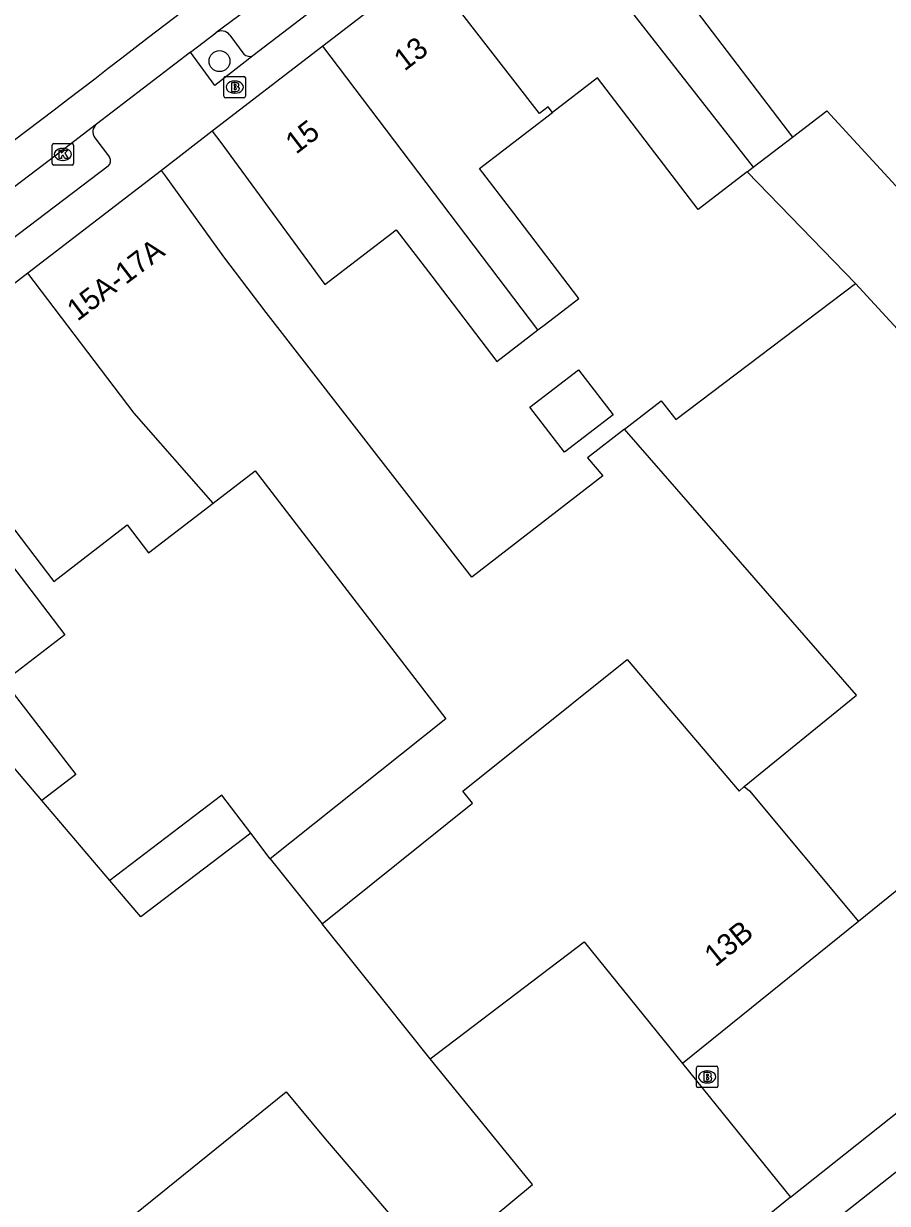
# Model space of a CAD drawing. Extents: x 159503 to 160347, y 382525 to 383272.
# Drawn here: x 159900.5 to 159940.8, y 383175.2 to 383230.2 of the extents above; entities that cross this region are included whole.
import ezdxf

# ---------------------------------------------------------------- set-up
doc = ezdxf.new("R2010")
doc.units = 0
for name, color, linetype in [('IMGEO_Boom', 7, 'Continuous'), ('IMGEO_Brandkraan', 7, 'Continuous'), ('IMGEO_Groenvoorziening', 7, 'Continuous'), ('IMGEO_Hek', 7, 'Continuous'), ('IMGEO_Kolk', 7, 'Continuous'), ('IMGEO_Pand', 7, 'Continuous'), ('IMGEO_Pand_nummerreeks', 7, 'Continuous'), ('IMGEO_Parkeervlak_open', 7, 'Continuous'), ('IMGEO_Rijbaan_lokaal_gesloten', 7, 'Continuous'), ('IMGEO_Rijbaan_lokaal_open', 7, 'Continuous'), ('IMGEO_Voetpad_open', 7, 'Continuous')]:
    doc.layers.add(name, color=color, linetype=linetype)

msp = doc.modelspace()

# ---------------------------------------------------------------- linework, layer by layer
at = {"layer": 'IMGEO_Boom'}
msp.add_circle((159909.63, 383228.437), 0.489, dxfattribs=at)
at = {"layer": 'IMGEO_Brandkraan'}
for p, q in [((159909.839, 383226.801), (159909.839, 383227.653)), ((159909.914, 383227.727), (159910.766, 383227.727)), ((159910.327, 383227.507), (159910.352, 383227.507)), ((159910.84, 383227.653), (159910.84, 383226.801)), ((159910.35, 383226.947), (159910.325, 383226.947)), ((159910.766, 383226.727), (159909.914, 383226.727)), ((159931.861, 383180.705), (159931.861, 383181.557)), ((159931.936, 383181.631), (159932.788, 383181.631)), ((159932.349, 383181.411), (159932.374, 383181.411)), ((159932.862, 383181.557), (159932.862, 383180.705)), ((159932.372, 383180.851), (159932.347, 383180.851)), ((159932.788, 383180.631), (159931.936, 383180.631))]:
    msp.add_line(p, q, dxfattribs=at)
for points in [[(159909.839, 383226.801), (159909.839, 383227.653)], [(159909.914, 383227.727), (159910.766, 383227.727)], [(159910.187, 383227.427), (159910.187, 383227.027), (159910.4, 383227.027)], [(159910.418, 383227.427), (159910.187, 383227.427)], [(159910.84, 383227.653), (159910.84, 383226.801)], [(159910.366, 383227.346), (159910.312, 383227.346), (159910.312, 383227.27)], [(159910.312, 383227.27), (159910.365, 383227.27)], [(159910.374, 383227.194), (159910.312, 383227.194), (159910.312, 383227.113)], [(159910.312, 383227.113), (159910.374, 383227.113)], [(159910.766, 383226.727), (159909.914, 383226.727)], [(159931.861, 383180.705), (159931.861, 383181.557)], [(159931.936, 383181.631), (159932.788, 383181.631)], [(159932.209, 383181.331), (159932.209, 383180.931), (159932.422, 383180.931)], [(159932.44, 383181.331), (159932.209, 383181.331)], [(159932.388, 383181.25), (159932.334, 383181.25), (159932.334, 383181.174)], [(159932.862, 383181.557), (159932.862, 383180.705)], [(159932.334, 383181.174), (159932.387, 383181.174)], [(159932.396, 383181.098), (159932.334, 383181.098), (159932.334, 383181.017)], [(159932.334, 383181.017), (159932.396, 383181.017)], [(159932.788, 383180.631), (159931.936, 383180.631)]]:
    msp.add_lwpolyline(points, dxfattribs=at)
for centre, radius, start, end in [((159909.916, 383227.651), 0.0765, 91.552, 178.448), ((159909.916, 383227.651), 0.0765, 91.552, 178.448), ((159910.422, 383227.282), 0.145, 59.4692, 91.5367), ((159910.447, 383227.329), 0.0922, 285.5137, 58.1501), ((159910.764, 383227.651), 0.0765, 1.552, 88.448), ((159910.764, 383227.651), 0.0765, 1.552, 88.448), ((159910.367, 383227.308), 0.0379, 267.8285, 90.9355), ((159910.375, 383227.153), 0.0404, 269.8759, 90.5077), ((159910.406, 383227.278), 0.251, 268.6676, 293.5347), ((159910.452, 383227.137), 0.105, 301.3115, 78.989), ((159909.916, 383226.803), 0.0765, 181.552, 268.448), ((159909.916, 383226.803), 0.0765, 181.552, 268.448), ((159910.764, 383226.803), 0.0765, 271.552, 358.448), ((159910.764, 383226.803), 0.0765, 271.552, 358.448), ((159931.938, 383181.555), 0.0765, 91.552, 178.448), ((159931.938, 383181.555), 0.0765, 91.552, 178.448), ((159932.389, 383181.212), 0.0379, 267.8285, 90.9355), ((159932.444, 383181.186), 0.145, 59.4692, 91.5367), ((159932.469, 383181.233), 0.0922, 285.5137, 58.1501), ((159932.786, 383181.555), 0.0765, 1.552, 88.448), ((159932.786, 383181.555), 0.0765, 1.552, 88.448), ((159931.938, 383180.707), 0.0765, 181.552, 268.448), ((159931.938, 383180.707), 0.0765, 181.552, 268.448), ((159932.397, 383181.057), 0.0404, 269.8759, 90.5077), ((159932.428, 383181.182), 0.251, 268.6676, 293.5347), ((159932.474, 383181.041), 0.105, 301.3115, 78.989), ((159932.786, 383180.707), 0.0765, 271.552, 358.448), ((159932.786, 383180.707), 0.0765, 271.552, 358.448)]:
    msp.add_arc(centre, radius, start, end, dxfattribs=at)
for centre, major_axis, ratio, start_param, end_param in [((159910.326, 383227.227), (-0.387, 0.002), 0.722429, 4.712389, 7.853982), ((159910.351, 383227.227), (-0.39, 0.002), 0.717154, 1.570796, 4.712389), ((159932.348, 383181.131), (-0.387, 0.002), 0.722429, 4.712389, 7.853982), ((159932.373, 383181.131), (-0.39, 0.002), 0.717154, 1.570796, 4.712389)]:
    msp.add_ellipse(centre, major_axis=major_axis, ratio=ratio, start_param=start_param, end_param=end_param, dxfattribs=at)
at = {"layer": 'IMGEO_Groenvoorziening'}
msp.add_lwpolyline([(159956.778, 383188.913), (159949.331, 383183.139), (159934.517, 383171.448), (159934.377, 383171.612), (159925.59, 383164.881)], dxfattribs=at)
at = {"layer": 'IMGEO_Hek'}
msp.add_lwpolyline([(159931.218, 383181.749), (159936.24, 383175.536)], dxfattribs=at)
at = {"layer": 'IMGEO_Kolk'}
for p, q in [((159901.828, 383223.67), (159901.828, 383224.522)), ((159901.903, 383224.596), (159902.755, 383224.596)), ((159902.316, 383224.376), (159902.341, 383224.376)), ((159902.829, 383224.522), (159902.829, 383223.67)), ((159902.755, 383223.596), (159901.903, 383223.596)), ((159902.339, 383223.816), (159902.314, 383223.816))]:
    msp.add_line(p, q, dxfattribs=at)
for points in [[(159901.828, 383223.67), (159901.828, 383224.522)], [(159901.903, 383224.596), (159902.755, 383224.596)], [(159902.149, 383224.296), (159902.272, 383224.296), (159902.272, 383224.145), (159902.402, 383224.296), (159902.566, 383224.296), (159902.42, 383224.145), (159902.573, 383223.896), (159902.421, 383223.896), (159902.336, 383224.06), (159902.272, 383223.993), (159902.272, 383223.896), (159902.149, 383223.896), (159902.149, 383224.296)], [(159902.829, 383224.522), (159902.829, 383223.67)], [(159902.755, 383223.596), (159901.903, 383223.596)]]:
    msp.add_lwpolyline(points, dxfattribs=at)
for centre, start, end in [((159901.905, 383224.52), 91.552, 178.448), ((159901.905, 383224.52), 91.552, 178.448), ((159902.753, 383224.52), 1.552, 88.448), ((159902.753, 383224.52), 1.552, 88.448), ((159901.905, 383223.672), 181.552, 268.448), ((159901.905, 383223.672), 181.552, 268.448), ((159902.753, 383223.672), 271.552, 358.448), ((159902.753, 383223.672), 271.552, 358.448)]:
    msp.add_arc(centre, 0.0765, start, end, dxfattribs=at)
for centre, major_axis, ratio, start_param, end_param in [((159902.315, 383224.096), (-0.387, 0.002), 0.722429, 4.712389, 7.853982), ((159902.34, 383224.096), (-0.39, 0.002), 0.717154, 1.570796, 4.712389)]:
    msp.add_ellipse(centre, major_axis=major_axis, ratio=ratio, start_param=start_param, end_param=end_param, dxfattribs=at)
at = {"layer": 'IMGEO_Pand'}
for points in [[(159924.217, 383236.662), (159925.965, 383234.418), (159934.508, 383223.496)], [(159934.801, 383233.463), (159934.683, 383233.372), (159931.641, 383231.042), (159936.344, 383224.902)], [(159919.25, 383232.832), (159914.452, 383229.133)], [(159925.159, 383226.052), (159924.957, 383226.308), (159924.552, 383225.997), (159919.25, 383232.832)], [(159914.452, 383229.133), (159914.185, 383228.927), (159909.29, 383225.178)], [(159924.471, 383215.917), (159914.452, 383229.133)], [(159934.228, 383223.281), (159931.941, 383221.53), (159927.251, 383227.654), (159925.159, 383226.052)], [(159924.471, 383215.917), (159924.821, 383216.185), (159926.385, 383217.383), (159923.344, 383221.352), (159921.746, 383223.438), (159925.159, 383226.052)], [(159936.344, 383224.902), (159937.936, 383226.121), (159945.439, 383217.971)], [(159909.29, 383225.178), (159909.699, 383224.643), (159914.546, 383218.03), (159917.872, 383220.578), (159919.522, 383218.425), (159922.564, 383214.456), (159924.471, 383215.917)], [(159934.508, 383223.496), (159936.344, 383224.902)], [(159906.926, 383223.34), (159900.7, 383218.561)], [(159928.506, 383211.296), (159926.782, 383209.966), (159927.491, 383209.119), (159921.386, 383204.41), (159911.811, 383216.728), (159909.837, 383219.325), (159907.115, 383223.094), (159906.926, 383223.34)], [(159934.228, 383223.281), (159934.508, 383223.496)], [(159939.275, 383218.08), (159934.228, 383223.281)], [(159900.7, 383218.561), (159896.852, 383215.608), (159894.565, 383213.853), (159895.81, 383212.215)], [(159909.338, 383207.855), (159905.654, 383212.046), (159900.7, 383218.561)], [(159928.506, 383211.296), (159930.223, 383212.62), (159930.897, 383211.747), (159939.275, 383218.08)], [(159939.275, 383218.08), (159942.114, 383214.985)], [(159927.975, 383211.97), (159925.712, 383210.224), (159924.095, 383212.321), (159926.358, 383214.067), (159927.975, 383211.97)], [(159895.81, 383212.215), (159898.836, 383208.235), (159899.498, 383207.365), (159901.903, 383204.205), (159905.332, 383206.838), (159906.326, 383205.543), (159909.338, 383207.855)], [(159894.929, 383211.514), (159897.969, 383207.544), (159900.837, 383203.797), (159902.427, 383201.719), (159899.59, 383199.548), (159902.934, 383195.216), (159901.35, 383194.003)], [(159934.084, 383194.656), (159939.328, 383198.911), (159928.506, 383211.296)], [(159909.338, 383207.855), (159911.3, 383209.361), (159920.173, 383197.802), (159911.991, 383191.288)], [(159901.35, 383194.003), (159893.178, 383203.608)], [(159914.416, 383188.266), (159921.42, 383193.873), (159920.966, 383194.44), (159928.631, 383200.577), (159933.86, 383194.442), (159934.084, 383194.656)], [(159954.892, 383200.883), (159939.408, 383188.369)], [(159934.084, 383194.656), (159934.34, 383194.461), (159939.408, 383188.369)], [(159904.518, 383190.28), (159901.35, 383194.003)], [(159911.087, 383192.478), (159909.742, 383194.249), (159904.518, 383190.28)], [(159911.087, 383192.478), (159905.962, 383188.582), (159904.518, 383190.28)], [(159911.991, 383191.288), (159911.087, 383192.478)], [(159911.991, 383191.288), (159914.416, 383188.266)], [(159939.408, 383188.369), (159931.218, 383181.749)], [(159919.454, 383181.971), (159917.365, 383184.582), (159914.416, 383188.266)], [(159919.454, 383181.971), (159926.635, 383187.418), (159931.218, 383181.749)], [(159919.634, 383172.324), (159924.219, 383176.115), (159919.454, 383181.971)], [(159900.238, 383170.35), (159912.743, 383180.432), (159914.549, 383178.24), (159919.634, 383172.324)]]:
    msp.add_lwpolyline(points, dxfattribs=at)
at = {"layer": 'IMGEO_Parkeervlak_open'}
msp.add_lwpolyline([(159910.106, 383229.653), (159910.767, 383228.759)], dxfattribs=at)
for centre, radius, start, end in [((159909.727, 383229.375), 0.47, 36.2384, 125.4369), ((159911.032, 383229.049), 0.393, 227.6561, 293.1089)]:
    msp.add_arc(centre, radius, start, end, dxfattribs=at)
at = {"layer": 'IMGEO_Rijbaan_lokaal_gesloten'}
for points in [[(159906.328, 383229.559), (159913.257, 383234.839), (159922.547, 383241.953), (159934.232, 383250.883), (159950.623, 383263.397)], [(159934.028, 383248.514), (159911.61, 383231.36), (159909.455, 383229.758)], [(159908.278, 383228.856), (159909.455, 383229.758)], [(159908.278, 383228.856), (159903.898, 383225.496)], [(159903.898, 383225.496), (159902.022, 383224.051), (159899.156, 383221.901), (159893.523, 383217.744)]]:
    msp.add_lwpolyline(points, dxfattribs=at)
msp.add_arc((159527.988, 383717.479), 617.42, 305.431708, 307.790508, dxfattribs=at)
at = {"layer": 'IMGEO_Rijbaan_lokaal_open'}
for points in [[(159936.24, 383175.536), (159949.591, 383186.117), (159956.709, 383191.729)], [(159931.218, 383181.749), (159936.24, 383175.536)], [(159936.24, 383175.536), (159924.623, 383166.089)]]:
    msp.add_lwpolyline(points, dxfattribs=at)
at = {"layer": 'IMGEO_Voetpad_open'}
for points in [[(159934.632, 383246.606), (159911.186, 383228.688)], [(159911.186, 383228.688), (159909.417, 383227.302), (159908.278, 383228.856)], [(159909.29, 383225.178), (159906.926, 383223.34)], [(159903.812, 383224.872), (159904.51, 383223.971)], [(159904.44, 383223.539), (159895.313, 383216.635)]]:
    msp.add_lwpolyline(points, dxfattribs=at)
for centre, radius, start, end in [((159904.175, 383225.14), 0.451, 127.834, 216.4718), ((159904.232, 383223.794), 0.329, 309.1669, 32.425)]:
    msp.add_arc(centre, radius, start, end, dxfattribs=at)

# ---------------------------------------------------------------- texts
at = {"layer": 'IMGEO_Pand_nummerreeks'}
for s, rotation, p in [('13', 37.4485, (159918.252, 383227.943)), ('15', 37.4485, (159913.197, 383224.071)), ('15A-17A', 37.248, (159903.01, 383216.295)), ('13B', 38.9487, (159932.745, 383186.223))]:
    msp.add_text(s, height=1, rotation=rotation, dxfattribs=at).set_placement(p)

doc.saveas('drawing.dxf')
